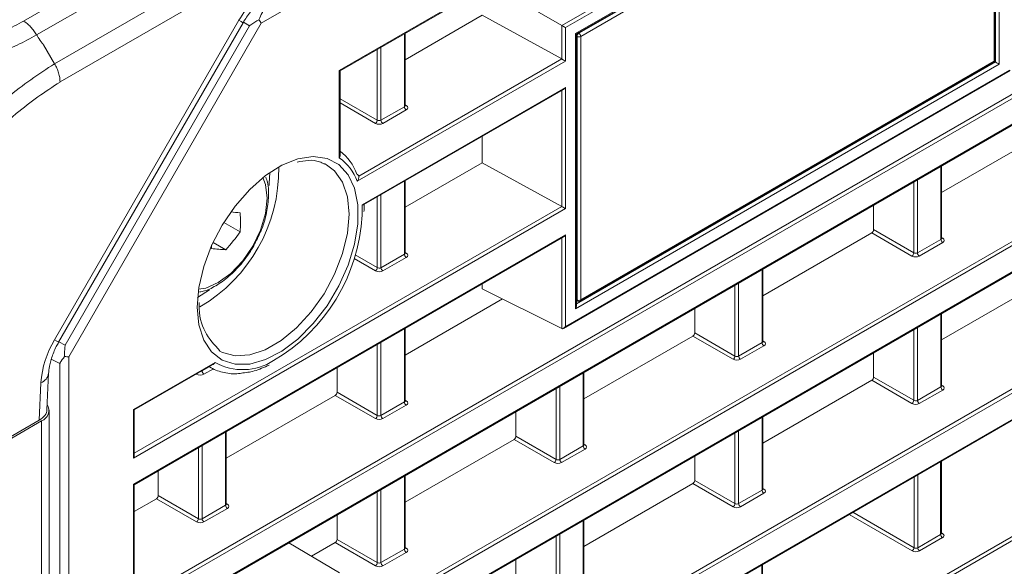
# Model space of a CAD drawing. Header units: millimetres. Extents: x 0 to 1118, y 0 to 864.
# Tile 283 of 512: x 605 to 624, y 117 to 127. Entities that reach past the tile are written whole.
import ezdxf

# ---------------------------------------------------------------- set-up
doc = ezdxf.new("R2010")
doc.units = ezdxf.units.MM

msp = doc.modelspace()

# ---------------------------------------------------------------- linework, layer by layer
at = {"color": 9, "linetype": 'Continuous', "lineweight": 0}
for p, q in [((697.7194, 178.2555), (609.4083, 127.2745)), ((610.8972, 126.3721), (696.2305, 175.634)), ((686.4306, 162.0335), (606.9704, 116.1621)), ((606.985, 116.2519), (686.3602, 162.0742)), ((605.7345, 114.9582), (680.6435, 158.2022)), ((611.3713, 115.9764), (654.3418, 140.7827)), ((654.3323, 140.6959), (611.3756, 115.8976)), ((611.3756, 115.3964), (654.3323, 140.1947)), ((606.985, 110.6312), (656.534, 139.2353)), ((656.569, 139.1742), (606.9704, 110.5415)), ((606.9704, 110.0403), (656.569, 138.673)), ((654.3323, 135.07), (606.9704, 107.7285)), ((606.985, 107.8183), (654.3418, 135.1568)), ((615.1415, 127.2295), (623.6822, 132.1599)), ((623.681, 132.079), (615.2109, 127.1894)), ((615.4053, 127.0771), (623.4865, 131.7423)), ((623.4146, 126.5347), (623.4146, 131.6839)), ((623.4865, 131.7423), (623.4865, 126.4931)), ((615.4685, 127.0815), (623.3552, 131.6343)), ((623.3893, 131.5738), (615.5026, 127.021)), ((623.3893, 126.5493), (623.3893, 131.5738)), ((604.8742, 127.3137), (609.3788, 129.9142)), ((609.6306, 129.6513), (605.1225, 127.0488)), ((605.4655, 126.5004), (609.9693, 129.1004)), ((610.0685, 128.7494), (605.5694, 126.1521)), ((605.4629, 121.2337), (608.982, 127.3289)), ((605.6659, 121.1301), (609.1845, 127.2246)), ((609.4083, 127.2745), (605.7345, 120.9114)), ((609.1845, 127.2246), (609.0691, 127.2952)), ((615.1415, 126.5907), (615.1415, 127.2295)), ((615.2109, 127.1894), (615.2109, 126.5506)), ((612.1384, 125.6814), (612.1384, 127.0718)), ((615.4053, 121.828), (615.4053, 127.0771)), ((615.4332, 127.0203), (615.42, 127.0279)), ((615.4332, 121.9957), (615.4332, 127.0203)), ((615.4553, 127.0891), (615.4685, 127.0815)), ((615.5026, 127.021), (615.5026, 121.9964)), ((605.2559, 126.8632), (605.4654, 126.5004)), ((611.6921, 126.8141), (611.6921, 125.4237)), ((611.6217, 125.4242), (611.6217, 126.7735)), ((615.2109, 126.5506), (611.2402, 124.2584)), ((611.2673, 124.3553), (615.1405, 126.5912)), ((623.4865, 126.4931), (615.4053, 121.828)), ((615.42, 121.9195), (623.4146, 126.5347)), ((615.5026, 121.9964), (623.3893, 126.5493)), ((610.8972, 124.703), (610.8972, 126.3721)), ((615.2109, 121.4912), (623.681, 126.3809)), ((611.333, 123.8107), (615.2109, 126.0494)), ((615.2109, 126.0494), (615.2109, 123.7376)), ((615.1415, 123.7777), (615.1415, 125.9924)), ((610.9118, 125.834), (611.6217, 125.4242)), ((611.5863, 125.363), (610.9118, 125.7524)), ((611.6921, 125.4237), (612.1384, 125.6814)), ((612.1531, 125.7149), (612.1741, 125.7023)), ((612.1735, 125.6203), (611.7271, 125.3626)), ((622.3738, 123.1512), (622.3738, 124.5469)), ((612.1384, 122.8684), (612.1384, 124.2588)), ((621.8571, 122.894), (621.8571, 124.2486)), ((621.9274, 124.2893), (621.9274, 122.8935)), ((611.6921, 124.0011), (611.6921, 122.6107)), ((611.3362, 123.6094), (611.333, 123.8107)), ((611.6217, 122.6112), (611.6217, 123.9605)), ((615.2109, 123.7376), (606.9704, 118.9805)), ((606.985, 119.0702), (615.1405, 123.7783)), ((606.9704, 118.4793), (615.2109, 123.2364)), ((615.2109, 123.2364), (615.2109, 121.4912)), ((621.8217, 122.8328), (621.0546, 123.2756)), ((621.09, 123.3369), (621.8571, 122.894)), ((615.1415, 121.4497), (615.1415, 123.1794)), ((621.9274, 122.8935), (622.3738, 123.1512)), ((622.4088, 123.0901), (621.9625, 122.8324)), ((622.3884, 123.1847), (622.4095, 123.1721)), ((611.2021, 122.8535), (611.6217, 122.6112)), ((611.6921, 122.6107), (612.1384, 122.8684)), ((612.1531, 122.9019), (612.1741, 122.8893)), ((611.5863, 122.55), (611.1799, 122.7846)), ((612.1735, 122.8073), (611.7271, 122.5497)), ((618.962, 121.1816), (618.962, 122.5773)), ((618.5157, 122.3197), (618.5157, 120.9239)), ((608.1938, 122.0409), (608.4208, 122.1889)), ((618.4453, 120.9244), (618.4453, 122.279)), ((615.42, 122.0023), (615.4332, 121.9957)), ((622.3738, 120.3382), (622.3738, 121.7286)), ((612.1384, 120.0501), (612.1384, 121.4458)), ((617.6782, 121.3673), (618.4453, 120.9244)), ((621.8571, 120.081), (621.8571, 121.4303)), ((621.9274, 121.4709), (621.9274, 120.0805)), ((605.5466, 121.195), (605.6659, 121.1301)), ((611.6921, 121.1881), (611.6921, 119.7924)), ((618.4099, 120.8632), (617.6428, 121.306)), ((618.5157, 120.9239), (618.962, 121.1816)), ((618.9767, 121.2151), (618.9977, 121.2025)), ((611.6217, 119.7929), (611.6217, 121.1475)), ((618.9971, 121.1205), (618.5507, 120.8629)), ((605.5625, 120.7821), (605.4031, 120.8688)), ((605.7345, 120.9114), (605.7345, 114.9582)), ((606.9704, 119.9055), (608.5272, 120.8043)), ((605.5625, 114.9551), (605.5625, 120.7821)), ((608.2803, 120.6411), (608.4171, 120.7201)), ((608.2803, 120.6448), (608.2803, 120.6411)), ((608.4963, 120.6846), (608.3153, 120.5801)), ((615.5502, 119.212), (615.5502, 120.6078)), ((605.1737, 119.7034), (605.2053, 120.4166)), ((608.1745, 120.5804), (608.1716, 120.5821)), ((621.8217, 120.0198), (621.0546, 120.4626)), ((621.09, 120.5239), (621.8571, 120.081)), ((610.8546, 120.2357), (611.6217, 119.7929)), ((615.0335, 118.9549), (615.0335, 120.3094)), ((615.1039, 120.3501), (615.1039, 118.9543)), ((621.9274, 120.0805), (622.3738, 120.3382)), ((622.4088, 120.2771), (621.9625, 120.0195)), ((622.3884, 120.3717), (622.4095, 120.3591)), ((611.5863, 119.7317), (610.8192, 120.1745)), ((611.6921, 119.7924), (612.1384, 120.0501)), ((612.1531, 120.0835), (612.1741, 120.071)), ((606.9704, 118.9805), (606.9704, 119.9055)), ((612.1735, 119.989), (611.7271, 119.7313)), ((605.2154, 73.348), (605.2154, 119.6867)), ((618.962, 118.3686), (618.962, 119.759)), ((608.7266, 118.0805), (608.7266, 119.4762)), ((618.5157, 119.5013), (618.5157, 118.1109)), ((614.9981, 118.8936), (614.231, 119.3364)), ((614.2664, 119.3977), (615.0335, 118.9549)), ((618.4453, 118.1115), (618.4453, 119.4607)), ((608.2099, 117.8233), (608.2099, 119.1779)), ((608.2803, 119.2186), (608.2803, 117.8228)), ((615.1039, 118.9543), (615.5502, 119.212)), ((615.5853, 119.1509), (615.1389, 118.8933)), ((615.5649, 119.2455), (615.5859, 119.2329)), ((622.3692, 117.5225), (622.3692, 118.9129)), ((612.1384, 117.2424), (612.1384, 118.6382)), ((617.6782, 118.5543), (618.4453, 118.1115)), ((621.8617, 117.2707), (621.8617, 118.62)), ((621.9321, 118.6606), (621.9321, 117.2702)), ((606.9704, 116.1621), (606.9704, 118.4793)), ((611.6921, 118.3805), (611.6921, 116.9847)), ((618.4099, 118.0502), (617.6428, 118.4931)), ((618.5157, 118.1109), (618.962, 118.3686)), ((618.9767, 118.4021), (618.9977, 118.3895)), ((608.1745, 117.7621), (607.4075, 118.2049)), ((607.4428, 118.2662), (608.2099, 117.8233)), ((611.6217, 116.9853), (611.6217, 118.3399)), ((618.9971, 118.3075), (618.5507, 118.0499)), ((608.2803, 117.8228), (608.7266, 118.0805)), ((608.7617, 118.0194), (608.3153, 117.7617)), ((608.7413, 118.114), (608.7623, 118.1014)), ((615.5502, 116.399), (615.5502, 117.7894)), ((621.8263, 117.2095), (620.6224, 117.9045)), ((620.6931, 117.9454), (621.8617, 117.2707)), ((610.8546, 117.4281), (611.6217, 116.9853)), ((615.0335, 116.1419), (615.0335, 117.4911)), ((615.1039, 117.5318), (615.1039, 116.1413)), ((621.9321, 117.2702), (622.3692, 117.5225)), ((622.4042, 117.4615), (621.9671, 117.2091)), ((622.3838, 117.556), (622.4048, 117.5435)), ((611.5863, 116.924), (610.8192, 117.3669)), ((611.6921, 116.9847), (612.1384, 117.2424)), ((612.1531, 117.2759), (612.1741, 117.2633)), ((612.1735, 117.1814), (611.7271, 116.9237)), ((618.9574, 115.5529), (618.9574, 116.9434))]:
    msp.add_line(p, q, dxfattribs=at)
at = {"color": 7, "linetype": 'Continuous', "lineweight": 15}
for p, q in [((610.9118, 126.3637), (696.1952, 175.5967)), ((605.7242, 114.9353), (680.6081, 158.1649)), ((611.3868, 115.3859), (654.3469, 140.1863)), ((606.985, 110.0319), (656.5587, 138.6501)), ((615.42, 127.0687), (623.4512, 131.705)), ((623.4039, 126.5697), (623.4039, 131.5943)), ((613.7766, 128.0175), (615.1415, 127.2295)), ((613.6217, 127.4236), (612.1531, 126.5758)), ((615.1405, 126.5912), (613.6217, 127.4236)), ((605.5424, 121.1878), (609.0615, 127.283)), ((612.1531, 125.702), (612.1531, 127.0802)), ((615.42, 121.8772), (615.42, 127.0687)), ((615.4923, 121.9735), (623.3789, 126.5264)), ((623.3972, 126.5447), (623.4146, 126.5347)), ((610.9118, 124.7624), (610.9118, 126.3637)), ((615.1756, 121.4539), (623.6956, 126.3724)), ((611.3655, 123.8126), (615.1756, 126.0121)), ((613.6217, 125.1151), (613.6217, 124.6107)), ((624.4664, 125.2452), (622.3884, 124.0456)), ((610.6536, 124.5749), (610.6115, 124.5967)), ((613.6217, 124.6107), (612.1531, 123.7628)), ((615.1405, 123.7783), (613.6217, 124.6107)), ((622.3884, 123.1718), (622.3884, 124.5554)), ((612.1531, 122.889), (612.1531, 124.2673)), ((621.09, 123.3369), (621.09, 123.8058)), ((609.0067, 123.2935), (608.6956, 123.4731)), ((621.0546, 123.2756), (618.9767, 122.076)), ((606.985, 118.4708), (615.1756, 123.1991)), ((608.7327, 122.9526), (608.4896, 123.093)), ((618.9767, 121.2022), (618.9767, 122.5858)), ((613.6217, 122.3021), (613.6217, 122.2086)), ((624.4664, 122.4322), (622.3884, 121.2326)), ((613.6217, 122.2086), (615.1415, 121.4497)), ((614.0084, 122.0156), (612.1531, 120.9445)), ((615.42, 121.9846), (615.4449, 121.9721)), ((617.6782, 121.3673), (617.6782, 121.8362)), ((622.3884, 120.3588), (622.3884, 121.7371)), ((612.1531, 120.0707), (612.1531, 121.4543)), ((617.6428, 121.306), (615.5649, 120.1065)), ((621.09, 120.5239), (621.09, 120.9875)), ((605.3203, 119.9005), (605.3512, 120.5986)), ((606.985, 119.8971), (608.4837, 120.7622)), ((608.4138, 120.7219), (608.4394, 120.7075)), ((608.4394, 120.7075), (608.4175, 120.7203)), ((610.8546, 120.2357), (610.8546, 120.7047)), ((615.5649, 119.2326), (615.5649, 120.6162)), ((621.0546, 120.4626), (618.9767, 119.2631)), ((610.8192, 120.1745), (608.7413, 118.9749)), ((605.3619, 73.5521), (605.3619, 119.8908)), ((606.985, 119.0297), (606.985, 119.8971)), ((614.2664, 119.3977), (614.2664, 119.8666)), ((605.1737, 119.7034), (602.1799, 117.9751)), ((605.2154, 119.6867), (602.1799, 117.9343)), ((618.9767, 118.3892), (618.9767, 119.7675)), ((608.7413, 118.1011), (608.7413, 119.4847)), ((614.231, 119.3364), (612.1531, 118.1369)), ((617.6782, 118.5543), (617.6782, 119.0179)), ((622.3838, 117.5432), (622.3838, 118.9214)), ((607.4428, 118.2662), (607.4428, 118.7351)), ((612.1531, 117.263), (612.1531, 118.6466)), ((606.985, 116.2114), (606.985, 118.4708)), ((617.6428, 118.4931), (615.5649, 117.2935)), ((607.4075, 118.2049), (606.985, 117.9611)), ((610.8546, 117.4281), (610.8546, 117.897)), ((615.5649, 116.4196), (615.5649, 117.7979)), ((610.8989, 116.7935), (609.9329, 117.365)), ((610.8192, 117.3669), (610.369, 117.107)), ((614.2664, 116.5847), (614.2664, 117.0483)), ((618.972, 115.5736), (618.972, 116.9518))]:
    msp.add_line(p, q, dxfattribs=at)
at = {"color": 9, "linetype": 'Continuous', "lineweight": 0, "flags": 128}
for points in [[(608.982, 127.3289), (609.024, 127.3047), (609.0508, 127.2892), (609.0613, 127.2831), (609.0615, 127.283)], [(608.614, 121.0208), (608.6662, 120.9938), (608.9112, 120.9297), (609.1879, 120.9472), (609.4842, 121.0455), (609.7871, 121.2204), (610.0833, 121.4641), (610.36, 121.7661), (610.6051, 122.1131), (610.8077, 122.4901), (610.9592, 122.8804), (611.0528, 123.2671), (611.0844, 123.6332), (611.0528, 123.9627), (610.9592, 124.2413), (610.8077, 124.4568), (610.6536, 124.5749)], [(609.5575, 124.1787), (609.5616, 124.2193), (609.5692, 124.4234)], [(608.2121, 122.1994), (608.3475, 122.2224), (608.5887, 122.325), (608.8299, 122.5009), (609.0547, 122.7382), (609.2477, 123.0206), (609.3958, 123.329), (609.4889, 123.6423), (609.5206, 123.9391), (609.4889, 124.1993), (609.4411, 124.3283)], [(605.4629, 121.2337), (605.5049, 121.2095), (605.5317, 121.194), (605.5422, 121.1879), (605.5424, 121.1878)]]:
    msp.add_lwpolyline(points, dxfattribs=at)
at = {"color": 7, "linetype": 'Continuous', "lineweight": 15, "flags": 128}
for points in [[(615.2109, 127.1894), (615.2035, 127.1937), (615.1951, 127.1985), (615.186, 127.2038), (615.1764, 127.2093), (615.1669, 127.2148), (615.1576, 127.2202), (615.1491, 127.2251), (615.1415, 127.2295)], [(615.42, 127.0687), (615.4199, 127.0688), (615.4184, 127.0696), (615.4155, 127.0713), (615.4111, 127.0738), (615.4053, 127.0771)], [(615.2109, 126.5506), (615.2035, 126.5549), (615.1951, 126.5597), (615.186, 126.565), (615.1764, 126.5705), (615.1669, 126.576), (615.1576, 126.5814), (615.1491, 126.5863), (615.1415, 126.5907)], [(610.8972, 126.3721), (610.9033, 126.3685), (610.908, 126.3659), (610.9108, 126.3642), (610.9118, 126.3637), (610.9118, 126.3637)], [(608.186, 121.8588), (608.2175, 122.2343), (608.3106, 122.6307), (608.4616, 123.0319), (608.6642, 123.4214), (608.9101, 123.7832), (609.1893, 124.1026), (609.4905, 124.3665), (609.8011, 124.564), (610.1085, 124.6871), (610.4002, 124.7307), (610.6641, 124.6931), (610.8896, 124.5758), (611.0673, 124.3836), (611.1899, 124.1243), (611.2525, 123.8086), (611.2525, 123.4495), (611.1899, 123.0615), (611.0673, 122.6607), (610.8896, 122.2633), (610.6641, 121.8857), (610.4002, 121.5433), (610.1085, 121.2502), (609.8011, 121.0184), (609.4905, 120.8572), (609.1893, 120.7734), (608.9101, 120.7704), (608.6642, 120.8483), (608.4616, 121.0038), (608.3106, 121.2307), (608.2175, 121.5197), (608.186, 121.8588)], [(615.2109, 123.7376), (615.2035, 123.7419), (615.1951, 123.7468), (615.186, 123.752), (615.1764, 123.7575), (615.1669, 123.763), (615.1576, 123.7684), (615.1491, 123.7733), (615.1415, 123.7777)], [(608.4587, 122.9772), (608.4607, 123.0216), (608.4616, 123.0454)], [(606.9704, 119.9055), (606.9766, 119.902), (606.9812, 119.8993), (606.984, 119.8976), (606.985, 119.8971), (606.985, 119.8971)], [(606.9704, 118.4793), (606.9766, 118.4757), (606.9812, 118.473), (606.984, 118.4714), (606.985, 118.4708), (606.985, 118.4708)]]:
    msp.add_lwpolyline(points, dxfattribs=at)
at = {"color": 9, "linetype": 'Continuous', "lineweight": 0}
for centre, radius, start, end in [((610.5614, 126.4587), 1.8033, 121.95451, 151.14461), ((615.5149, 127.0139), 0.082, 124.46999, 175.52877), ((615.4672, 127.0896), 0.0772, 243.85681, 297.30231), ((615.4255, 127.0173), 0.0772, 2.69635, 56.14557), ((623.3653, 126.5463), 0.0241, 304.24878, 7.05999), ((623.3793, 126.5719), 0.0247, 293.83582, 354.85369), ((612.2153, 125.6849), 0.077, 182.63683, 237.07229), ((612.1587, 125.7252), 0.0276, 258.52216, 303.91236), ((611.5438, 125.4284), 0.078, 303.05883, 356.93871), ((611.769, 125.4272), 0.077, 182.63683, 237.07229), ((610.3917, 123.9583), 0.9, 19.47493, 55.83216), ((606.7141, 124.4797), 3.0266, 300.25776, 0.97088), ((622.4507, 123.1547), 0.077, 182.63831, 237.0708), ((622.3941, 123.195), 0.0276, 258.63958, 303.91748), ((612.2153, 122.8719), 0.077, 182.63602, 237.07309), ((612.1587, 122.9122), 0.0276, 258.51955, 303.90693), ((621.7791, 122.8982), 0.078, 303.05953, 356.94047), ((622.0043, 122.897), 0.077, 182.63831, 237.0708), ((611.5438, 122.6154), 0.078, 303.05954, 356.93923), ((611.769, 122.6143), 0.077, 182.63602, 237.07309), ((615.4577, 121.9932), 0.0247, 174.17114, 238.76177), ((615.4672, 122.0651), 0.0772, 243.85681, 297.30231), ((615.4787, 121.9935), 0.0241, 304.24878, 7.05999), ((607.0466, 120.2851), 1.846, 149.07909, 175.91427), ((619.0389, 121.1851), 0.077, 182.63831, 237.0708), ((618.9823, 121.2254), 0.0276, 258.63958, 303.91748), ((609.0567, 121.7462), 1.0805, 240.65594, 302.81444), ((618.3673, 120.9286), 0.078, 303.05953, 356.94047), ((618.5925, 120.9275), 0.077, 182.63831, 237.0708), ((605.121, 120.634), 0.2332, 291.18824, 350.72414), ((608.3572, 120.6447), 0.077, 182.63602, 237.07309), ((608.1406, 120.6357), 0.0648, 301.54522, 317.24659), ((622.4507, 120.3417), 0.077, 182.63602, 237.07309), ((622.3941, 120.3819), 0.0275, 258.45274, 303.97123), ((612.2153, 120.0536), 0.077, 182.63734, 237.07301), ((612.1587, 120.0939), 0.0276, 258.54369, 303.89083), ((621.7791, 120.0852), 0.078, 303.05667, 356.94333), ((622.0043, 120.0841), 0.077, 182.63602, 237.07309), ((611.5438, 119.7971), 0.078, 303.05954, 356.93923), ((611.769, 119.7959), 0.077, 182.63734, 237.07301), ((615.6271, 119.2155), 0.077, 182.63831, 237.0708), ((615.5705, 119.2558), 0.0275, 258.59549, 303.9563), ((614.9555, 118.959), 0.078, 303.05963, 356.9379), ((615.1808, 118.9579), 0.077, 182.63831, 237.0708), ((619.0389, 118.3721), 0.077, 182.63602, 237.07309), ((618.9823, 118.4123), 0.0275, 258.45274, 303.97123), ((608.8035, 118.084), 0.077, 182.63734, 237.07301), ((608.7469, 118.1242), 0.0275, 258.47475, 303.94921), ((618.3673, 118.1156), 0.078, 303.05667, 356.94333), ((618.5925, 118.1145), 0.077, 182.63602, 237.07309), ((608.132, 117.8275), 0.078, 303.05933, 356.94436), ((608.3572, 117.8263), 0.077, 182.63734, 237.07301), ((622.446, 117.5261), 0.077, 182.63668, 237.07305), ((622.3895, 117.5663), 0.0275, 258.46634, 303.95763), ((612.2153, 117.246), 0.077, 182.63831, 237.0708), ((612.1587, 117.2863), 0.0276, 258.66703, 303.8953), ((621.7838, 117.2749), 0.078, 303.05805, 356.94256), ((622.009, 117.2737), 0.077, 182.63668, 237.07305), ((611.5438, 116.9894), 0.078, 303.05963, 356.9379), ((611.769, 116.9883), 0.077, 182.63831, 237.0708)]:
    msp.add_arc(centre, radius, start, end, dxfattribs=at)
at = {"color": 7, "linetype": 'Continuous', "lineweight": 15}
for centre, radius, start, end in [((623.3539, 126.5697), 0.05, 299.99731, 0), ((610.3189, 124.0613), 0.9744, 20.15348, 52.5182), ((609.2287, 127.6403), 3.9876, 264.23917, 266.80871), ((605.3546, 123.4762), 3.6567, 357.13648, 2.86352), ((607.8893, 123.8128), 3.4528, 300.5101, 356.62377), ((605.2946, 125.997), 4.5923, 318.47603, 323.93459), ((608.9752, 127.2084), 4.2626, 263.04089, 266.73922), ((615.4673, 122.0168), 0.05, 243.46406, 299.99731), ((605.1411, 119.8883), 0.2149, 290.23181, 31.29943)]:
    msp.add_arc(centre, radius, start, end, dxfattribs=at)
for centre, major_axis, ratio, start_param, end_param in [((609.3199, 127.3255), (-0.0912, 0.0912), 0.3178882, 3.8420914, 4.5600814), ((615.1402, 126.5506), (-0.0264, 0.0425), 0.5971668, 5.4442465, 5.4704264), ((623.4512, 126.5136), (0.05, -0.0289), 0.0000704, 0.7854388, 2.3911417), ((615.1756, 126.0698), (0.0354, 0.0612), 0.5773346, 3.9269502, 4.7124296), ((615.1402, 123.7376), (-0.0264, 0.0425), 0.5971668, 5.4442465, 5.4704264), ((615.1756, 123.2569), (0.0354, 0.0612), 0.5773346, 3.9269502, 4.7124296), ((621.0546, 123.3164), (0.025, 0.0433), 0.5774255, 3.9269476, 5.4976678), ((615.37, 121.8484), (0.0354, 0.0612), 0.5773346, 4.7124296, 5.4978278), ((615.1756, 121.5116), (0.0354, 0.0612), 0.5773346, 3.1765399, 4.7124296), ((617.6428, 121.3469), (0.025, 0.0433), 0.5774255, 3.9269476, 5.4976678), ((605.6461, 120.9624), (0.1245, -0.0334), 0.3177652, 4.8647372, 5.5827272), ((621.0546, 120.5035), (0.025, 0.0433), 0.5774255, 3.9269476, 5.4976678), ((610.8192, 120.2153), (0.025, 0.0433), 0.5774255, 3.9269476, 5.4976678), ((604.8202, 119.9075), (0.5003, 0.0006), 0.5772866, 5.496416, 6.2569738), ((614.231, 119.3773), (0.025, 0.0433), 0.5774255, 3.9269476, 5.4976678), ((606.935, 119.0009), (0.0354, 0.0612), 0.5773346, 4.7124296, 5.4978278), ((617.6428, 118.5339), (0.025, 0.0433), 0.5774255, 3.9269476, 5.4976678), ((607.4074, 118.2457), (0.025, 0.0433), 0.5774255, 3.9269476, 5.4976678), ((610.8192, 117.4077), (0.025, 0.0433), 0.5774255, 3.9269476, 5.4976678)]:
    msp.add_ellipse(centre, major_axis=major_axis, ratio=ratio, start_param=start_param, end_param=end_param, dxfattribs=at)
at = {"color": 9, "linetype": 'Continuous', "lineweight": 0}
for centre, major_axis, ratio, start_param, end_param in [((612.1031, 125.7025), (0.05, -0.0008), 0.5872741, 5.5068216, 6.2922198), ((612.1028, 125.6618), (0.1, -0.0008), 0.5823041, 5.5022266, 7.0642962), ((611.6564, 125.4042), (0.1, -0.0008), 0.5823041, 3.9401569, 5.5022266), ((611.6567, 125.4448), (0.05, -0.0008), 0.5872741, 3.9447519, 5.5068216), ((622.3384, 123.1723), (0.05, -0.0008), 0.5872741, 5.5068216, 6.2922198), ((622.3381, 123.1316), (0.1, -0.0008), 0.5823041, 5.5022266, 7.0642962), ((612.1031, 122.8895), (0.05, -0.0008), 0.5872741, 5.5068216, 6.2922198), ((612.1028, 122.8489), (0.1, -0.0008), 0.5823041, 5.5022266, 7.0642962), ((621.8921, 122.9146), (0.05, -0.0008), 0.5872741, 3.9447519, 5.5068216), ((621.8918, 122.874), (0.1, -0.0008), 0.5823041, 3.9401569, 5.5022266), ((611.6564, 122.5912), (0.1, -0.0008), 0.5823041, 3.9401569, 5.5022266), ((611.6567, 122.6318), (0.05, -0.0008), 0.5872741, 3.9447519, 5.5068216), ((618.9267, 121.2027), (0.05, -0.0008), 0.5872741, 5.5068216, 6.2922198), ((618.9263, 121.1621), (0.1, -0.0008), 0.5823041, 5.5022266, 7.0642962), ((618.48, 120.9044), (0.1, -0.0008), 0.5823041, 3.9401569, 5.5022266), ((618.4803, 120.945), (0.05, -0.0008), 0.5872741, 3.9447519, 5.5068216), ((608.2449, 120.6622), (0.05, -0.0008), 0.5872741, 5.0824924, 5.5068216), ((608.2446, 120.6216), (0.1, -0.0008), 0.5823041, 3.9401569, 5.5022266), ((622.3384, 120.3593), (0.05, -0.0008), 0.5872741, 5.5068216, 6.2922198), ((622.3381, 120.3187), (0.1, -0.0008), 0.5823041, 5.5022266, 7.0642962), ((612.1031, 120.0712), (0.05, -0.0008), 0.5872741, 5.5068216, 6.2922198), ((612.1028, 120.0305), (0.1, -0.0008), 0.5823041, 5.5022266, 7.0642962), ((621.8921, 120.1016), (0.05, -0.0008), 0.5872741, 3.9447519, 5.5068216), ((621.8918, 120.061), (0.1, -0.0008), 0.5823041, 3.9401569, 5.5022266), ((611.6564, 119.7729), (0.1, -0.0008), 0.5823041, 3.9401569, 5.5022266), ((611.6567, 119.8135), (0.05, -0.0008), 0.5872741, 3.9447519, 5.5068216), ((615.5149, 119.2331), (0.05, -0.0008), 0.5872741, 5.5068216, 6.2922198), ((615.5146, 119.1925), (0.1, -0.0008), 0.5823041, 5.5022266, 7.0642962), ((615.0685, 118.9755), (0.05, -0.0008), 0.5872741, 3.9447519, 5.5068216), ((615.0682, 118.9348), (0.1, -0.0008), 0.5823041, 3.9401569, 5.5022266), ((618.9267, 118.3897), (0.05, -0.0008), 0.5872741, 5.5068216, 6.2922198), ((618.9263, 118.3491), (0.1, -0.0008), 0.5823041, 5.5022266, 7.0642962), ((608.6913, 118.1016), (0.05, -0.0008), 0.5872741, 5.5068216, 6.2922198), ((608.691, 118.0609), (0.1, -0.0008), 0.5823041, 5.5022266, 7.0642962), ((618.48, 118.0914), (0.1, -0.0008), 0.5823041, 3.9401569, 5.5022266), ((618.4803, 118.1321), (0.05, -0.0008), 0.5872741, 3.9447519, 5.5068216), ((608.2449, 117.8439), (0.05, -0.0008), 0.5872741, 3.9447519, 5.5068216), ((608.2446, 117.8033), (0.1, -0.0008), 0.5823041, 3.9401569, 5.5022266), ((622.3338, 117.5437), (0.05, -0.0008), 0.5872741, 5.5068216, 6.2922198), ((622.3335, 117.503), (0.1, -0.0008), 0.5823041, 5.5022266, 7.0642962), ((612.1031, 117.2635), (0.05, -0.0008), 0.5872741, 5.5068216, 6.2922198), ((612.1028, 117.2229), (0.1, -0.0008), 0.5823041, 5.5022266, 7.0642962), ((621.8967, 117.2913), (0.05, -0.0008), 0.5872741, 3.9447519, 5.5068216), ((621.8964, 117.2507), (0.1, -0.0008), 0.5823041, 3.9401569, 5.5022266), ((611.6564, 116.9652), (0.1, -0.0008), 0.5823041, 3.9401569, 5.5022266), ((611.6567, 117.0059), (0.05, -0.0008), 0.5872741, 3.9447519, 5.5068216)]:
    msp.add_ellipse(centre, major_axis=major_axis, ratio=ratio, start_param=start_param, end_param=end_param, dxfattribs=at)
at = {"color": 7, "linetype": 'Continuous', "lineweight": 15}
for points, knots in [([(609.0615, 127.283), (609.0833, 127.3189), (609.1482, 127.4256), (609.2753, 127.5817), (609.4094, 127.7013), (609.4796, 127.745), (609.5034, 127.7598)], [0, 0, 0, 0, 0.1693835, 0.5035704, 0.8316222, 1, 1, 1, 1]), ([(609.4342, 127.4881), (609.4339, 127.4877), (609.4305, 127.4814), (609.4084, 127.4397), (609.3836, 127.3861), (609.3624, 127.3403)], [0, 0, 0, 0, 0.01047274, 0.15514327, 1, 1, 1, 1]), ([(609.3624, 127.3403), (609.3105, 127.309), (609.2498, 127.2722), (609.1937, 127.2314), (609.1851, 127.225), (609.1845, 127.2246)], [0, 0, 0, 0, 0.8448495, 0.9895278, 1, 1, 1, 1]), ([(612.1542, 125.696), (612.1543, 125.6958), (612.1548, 125.6953), (612.1527, 125.7), (612.1532, 125.7016), (612.1532, 125.7017)], [0, 0, 0, 0, 0.2370518, 0.9201084, 1, 1, 1, 1]), ([(610.9104, 124.7624), (610.9107, 124.7571), (610.9119, 124.7371), (610.9041, 124.717), (610.8974, 124.7034), (610.8972, 124.703)], [0, 0, 0, 0, 0.2581764, 0.9759093, 1, 1, 1, 1]), ([(610.0925, 124.6239), (610.1635, 124.6379), (610.3191, 124.6686), (610.4928, 124.6504), (610.582, 124.6024), (610.6118, 124.5864)], [0, 0, 0, 0, 0.3589603, 0.7861763, 1, 1, 1, 1]), ([(611.2336, 124.3971), (611.2421, 124.3909), (611.2589, 124.3787), (611.2659, 124.363), (611.2673, 124.3553), (611.2673, 124.3553)], [0, 0, 0, 0, 0.4988309, 0.9973576, 1, 1, 1, 1]), ([(611.2402, 124.2584), (611.2404, 124.2587), (611.246, 124.2667), (611.2562, 124.2852), (611.2656, 124.3125), (611.2692, 124.338), (611.2679, 124.3497), (611.2673, 124.3553)], [0, 0, 0, 0, 0.00994776, 0.25021806, 0.54307854, 0.78464294, 1, 1, 1, 1]), ([(609.3836, 123.2751), (609.3881, 123.2839), (609.4443, 123.3954), (609.507, 123.6237), (609.5544, 123.9401), (609.5493, 124.1826), (609.5069, 124.3033), (609.4958, 124.3348)], [0, 0, 0, 0, 0.0246504, 0.3111096, 0.6008301, 0.8956785, 1, 1, 1, 1]), ([(611.3652, 123.8131), (611.3649, 123.8127), (611.3613, 123.808), (611.3486, 123.8093), (611.3359, 123.8104), (611.3332, 123.8107), (611.333, 123.8107)], [0, 0, 0, 0, 0.0669564, 0.813305, 0.9844143, 1, 1, 1, 1]), ([(611.3677, 123.6846), (611.3707, 123.719), (611.375, 123.7675), (611.372, 123.8124), (611.3711, 123.8254)], [0, 0, 0, 0, 0.7084854, 1, 1, 1, 1]), ([(608.2322, 122.1478), (608.2625, 122.1533), (608.3783, 122.1744), (608.5788, 122.2812), (608.8259, 122.4632), (609.0538, 122.7068), (609.2482, 122.9815), (609.3399, 123.1802), (609.3836, 123.2751)], [0, 0, 0, 0, 0.0648996, 0.2479608, 0.4391662, 0.6320866, 0.8243822, 1, 1, 1, 1]), ([(622.3896, 123.1658), (622.3897, 123.1656), (622.3901, 123.1651), (622.3881, 123.1698), (622.3885, 123.1714), (622.3886, 123.1715)], [0, 0, 0, 0, 0.2371511, 0.9206841, 1, 1, 1, 1]), ([(612.1542, 122.883), (612.1543, 122.8829), (612.1548, 122.8823), (612.1527, 122.887), (612.1532, 122.8886), (612.1532, 122.8887)], [0, 0, 0, 0, 0.2370869, 0.9201502, 1, 1, 1, 1]), ([(608.6155, 121.0253), (608.4118, 121.252), (608.2027, 121.4847), (608.2236, 121.9327), (608.2241, 121.9442)], [0, 0, 0, 0, 0.97430184, 1, 1, 1, 1]), ([(605.3512, 120.5986), (605.3534, 120.6279), (605.3599, 120.7135), (605.402, 120.8884), (605.473, 121.0627), (605.5274, 121.1607), (605.5424, 121.1878)], [0, 0, 0, 0, 0.1765097, 0.5160295, 0.8663729, 1, 1, 1, 1]), ([(618.9778, 121.1962), (618.9779, 121.1961), (618.9783, 121.1955), (618.9763, 121.2002), (618.9767, 121.2018), (618.9768, 121.2019)], [0, 0, 0, 0, 0.2371511, 0.9206841, 1, 1, 1, 1]), ([(605.6659, 121.1301), (605.6658, 121.1294), (605.6645, 121.1188), (605.6573, 121.0497), (605.6558, 120.9788), (605.6546, 120.9183)], [0, 0, 0, 0, 0.0104665, 0.1551457, 1, 1, 1, 1]), ([(605.6546, 120.9183), (605.6255, 120.877), (605.5916, 120.8287), (605.5664, 120.7887), (605.5628, 120.7826), (605.5625, 120.7821)], [0, 0, 0, 0, 0.8448566, 0.9895351, 1, 1, 1, 1]), ([(608.5272, 120.8043), (608.527, 120.8039), (608.5251, 120.8011), (608.5157, 120.7881), (608.5021, 120.7724), (608.4869, 120.7651), (608.4831, 120.7633)], [0, 0, 0, 0, 0.02295598, 0.16531201, 0.79413942, 1, 1, 1, 1]), ([(608.4198, 120.7216), (608.43, 120.7147), (608.5133, 120.6583), (608.6983, 120.6043), (608.8961, 120.5742), (609.0112, 120.596), (609.0287, 120.5993)], [0, 0, 0, 0, 0.06057826, 0.49151546, 0.92275, 1, 1, 1, 1]), ([(609.0287, 120.5993), (609.1096, 120.609), (609.2832, 120.6298), (609.4635, 120.7111), (609.5598, 120.7545)], [0, 0, 0, 0, 0.4662025, 1, 1, 1, 1]), ([(622.3896, 120.3528), (622.3897, 120.3527), (622.3901, 120.3521), (622.3881, 120.3568), (622.3885, 120.3584), (622.3886, 120.3585)], [0, 0, 0, 0, 0.2369868, 0.920046, 1, 1, 1, 1]), ([(612.1542, 120.0647), (612.1543, 120.0645), (612.1548, 120.064), (612.1527, 120.0686), (612.1532, 120.0702), (612.1532, 120.0704)], [0, 0, 0, 0, 0.2370869, 0.9201502, 1, 1, 1, 1]), ([(615.566, 119.2266), (615.5661, 119.2265), (615.5665, 119.2259), (615.5646, 119.2306), (615.565, 119.2322), (615.565, 119.2324)], [0, 0, 0, 0, 0.237189, 0.920641, 1, 1, 1, 1]), ([(618.9778, 118.3832), (618.9779, 118.3831), (618.9783, 118.3825), (618.9763, 118.3872), (618.9767, 118.3888), (618.9768, 118.389)], [0, 0, 0, 0, 0.2369868, 0.920046, 1, 1, 1, 1]), ([(608.7424, 118.0951), (608.7425, 118.0949), (608.743, 118.0944), (608.741, 118.0991), (608.7414, 118.1007), (608.7414, 118.1008)], [0, 0, 0, 0, 0.2370621, 0.9200539, 1, 1, 1, 1]), ([(622.385, 117.5372), (622.3851, 117.537), (622.3855, 117.5364), (622.3835, 117.5411), (622.3839, 117.5427), (622.384, 117.5429)], [0, 0, 0, 0, 0.2370444, 0.9200544, 1, 1, 1, 1]), ([(612.1542, 117.257), (612.1543, 117.2569), (612.1548, 117.2563), (612.1527, 117.261), (612.1532, 117.2626), (612.1532, 117.2628)], [0, 0, 0, 0, 0.2372139, 0.9207376, 1, 1, 1, 1])]:
    msp.add_open_spline(points, degree=3, knots=knots, dxfattribs=at)
at = {"color": 9, "linetype": 'Continuous', "lineweight": 0}
for points, knots in [([(598.132, 127.3137), (598.4107, 127.1742), (598.8944, 126.9322), (599.7185, 126.7035), (600.5583, 126.5563), (601.438, 126.5037), (602.3174, 126.5468), (603.1121, 126.6637), (603.8588, 126.8585), (604.4464, 127.0835), (604.7599, 127.2522), (604.8742, 127.3137)], [0, 0, 0, 0, 0.14765239, 0.25620458, 0.36477698, 0.49958878, 0.60894199, 0.7182916, 0.82774233, 0.93717481, 1, 1, 1, 1]), ([(605.1225, 127.0488), (605.1054, 127.0767), (605.0711, 127.1325), (605.0094, 127.2057), (604.9432, 127.2689), (604.8972, 127.2988), (604.8742, 127.3137)], [0, 0, 0, 0, 0.2500025, 0.5000045, 0.7500153, 1, 1, 1, 1]), ([(605.1225, 127.0488), (604.9998, 126.9827), (604.6661, 126.8029), (604.0378, 126.5555), (603.2404, 126.3396), (602.3835, 126.2049), (601.4373, 126.1559), (600.4911, 126.2158), (599.5888, 126.3809), (598.7054, 126.6353), (598.1829, 126.8982), (597.8837, 127.0488)], [0, 0, 0, 0, 0.0627055, 0.1705799, 0.2816653, 0.3894284, 0.5004179, 0.6352703, 0.742286, 0.8524246, 1, 1, 1, 1]), ([(605.1225, 127.0488), (605.1325, 127.0328), (605.1656, 126.9798), (605.2069, 126.9188), (605.2432, 126.8748), (605.2532, 126.8654), (605.2555, 126.8637), (605.256, 126.8633)], [0, 0, 0, 0, 0.2452292, 0.8175699, 0.9607035, 0.9921683, 1, 1, 1, 1]), ([(601.8265, 120.1973), (601.8302, 120.3399), (601.8402, 120.7229), (601.9389, 121.3972), (602.1497, 122.2004), (602.4623, 123.0143), (602.8721, 123.8162), (603.371, 124.5781), (603.9429, 125.2717), (604.6411, 125.9594), (605.1627, 126.3018), (605.4654, 126.5005)], [0, 0, 0, 0, 0.0638807, 0.1715816, 0.2825248, 0.3900468, 0.500815, 0.616212, 0.7271688, 0.8416823, 1, 1, 1, 1]), ([(605.4655, 126.5004), (605.4809, 126.4715), (605.5119, 126.4138), (605.5441, 126.3236), (605.5654, 126.2345), (605.568, 126.1796), (605.5694, 126.1521)], [0, 0, 0, 0, 0.2500026, 0.50000288, 0.74999508, 1, 1, 1, 1]), ([(605.5694, 126.152), (605.2881, 125.9666), (604.8067, 125.6492), (604.1641, 125.0027), (603.6376, 124.3542), (603.177, 123.6434), (602.7949, 122.8992), (602.4974, 122.1489), (602.2918, 121.401), (602.1927, 120.7738), (602.1834, 120.4143), (602.18, 120.2815)], [0, 0, 0, 0, 0.1584129, 0.2711133, 0.3838355, 0.4991896, 0.6083332, 0.7174774, 0.8267512, 0.9360043, 1, 1, 1, 1])]:
    msp.add_open_spline(points, degree=3, knots=knots, dxfattribs=at)

doc.saveas('drawing.dxf')
